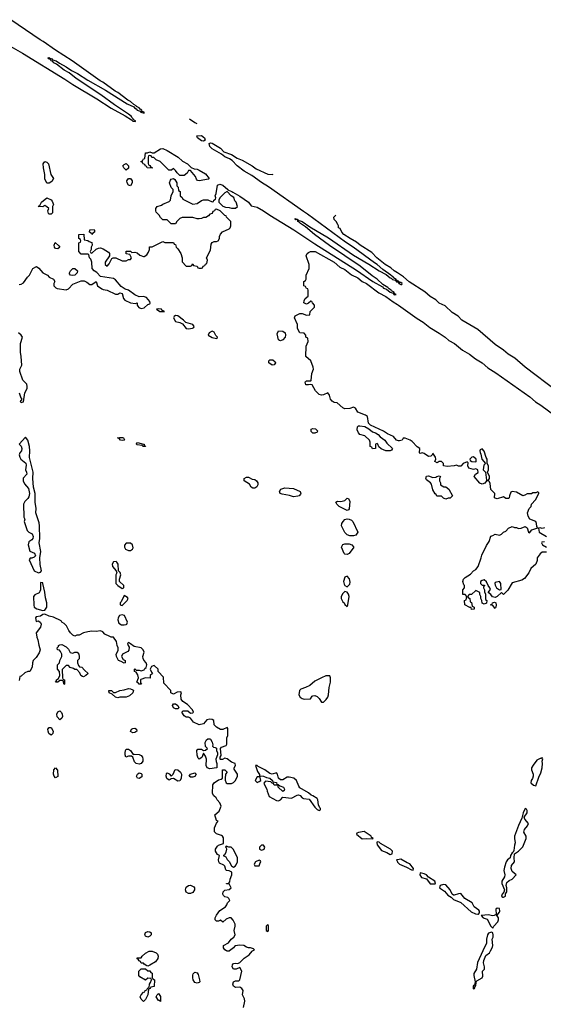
# Model space of a CAD drawing. Header units: inches. Extents: x 2380053 to 2584298, y 380219 to 546618.
# Tile 779 of 788: x 2476476 to 2481360, y 519501 to 528694. Entities that reach past the tile are written whole.
import ezdxf

# ---------------------------------------------------------------- set-up
doc = ezdxf.new("R2010")
doc.units = ezdxf.units.IN
doc.header["$MEASUREMENT"] = 0
for name, color, linetype in [('C4571', 7, 'Continuous'), ('C4572', 7, 'Continuous'), ('C4581', 7, 'Continuous'), ('C4582', 7, 'Continuous')]:
    doc.layers.add(name, color=color, linetype=linetype)

msp = doc.modelspace()

# ---------------------------------------------------------------- linework, layer by layer
at = {"layer": 'C4571', "color": 2, "elevation": 54}
for points in [[(2477670, 519858), (2477660.4, 519860.4), (2477636.4, 519876.4), (2477630, 519886), (2477610, 519886), (2477602, 519902), (2477590, 519906), (2477582, 519922), (2477570, 519926), (2477570, 519934), (2477610, 519934), (2477618, 519950), (2477650, 519978), (2477682.7, 519997.3), (2477710, 519996), (2477750, 519981), (2477761, 519970), (2477766, 519950), (2477764.7, 519930), (2477743.6, 519896.4), (2477690, 519866)], [(2477670, 519814), (2477690, 519814), (2477698, 519798), (2477711.6, 519791.6), (2477712.7, 519752.7), (2477718, 519738), (2477732, 519730), (2477731.3, 519668.7), (2477698, 519662), (2477694, 519650), (2477678, 519642), (2477672, 519590), (2477650, 519546), (2477630, 519528.7), (2477608, 519550), (2477598, 519570), (2477608, 519590), (2477630, 519614), (2477642, 519618), (2477646, 519630), (2477662, 519638), (2477670, 519654), (2477682, 519658), (2477686, 519690), (2477696.4, 519703.6), (2477706, 519730), (2477702, 519742), (2477670, 519746), (2477650, 519728), (2477596.4, 519756.4), (2477588, 519770), (2477588, 519810), (2477610, 519834), (2477650, 519834)], [(2478130, 519697.2), (2478110, 519706), (2478095.1, 519730), (2478089.3, 519750), (2478090, 519774), (2478092.9, 519787.1), (2478110, 519801), (2478130, 519796), (2478140.7, 519780.7), (2478154, 519730), (2478154.8, 519710), (2478150, 519704)], [(2477790, 519528), (2477778, 519538), (2477770, 519538), (2477748.7, 519570), (2477758, 519590), (2477770, 519602), (2477790, 519574)]]:
    msp.add_lwpolyline(points, close=True, dxfattribs=at)
for points in [[(2478432.6, 520000), (2478430, 519998), (2478410, 519998), (2478406.1, 520000)], [(2478562, 519470), (2478577.2, 519530), (2478572.5, 519552.5), (2478554, 519590), (2478559, 519630), (2478549.1, 519649.1), (2478530, 519662), (2478490, 519658), (2478470, 519669.4), (2478462.9, 519690), (2478470, 519710.7), (2478490, 519720.7), (2478519, 519721), (2478529, 519731), (2478548.7, 519810), (2478530, 519846), (2478494, 519830), (2478470, 519829.2), (2478459, 519850), (2478461.2, 519870), (2478470, 519881), (2478490, 519886), (2478510, 519882), (2478530, 519892), (2478570, 519932), (2478616.5, 519963.5), (2478643.1, 519996.9), (2478648.6, 520000)]]:
    msp.add_lwpolyline(points, dxfattribs=at)
at = {"layer": 'C4572', "color": 2}
for points, elevation in [([(2476347.8, 528467.8), (2476501, 528381), (2476897.8, 528137.8), (2476970, 528088.2), (2477195.3, 527955.3), (2477330, 527868), (2477458, 527798), (2477518.8, 527758.8), (2477530, 527746.8), (2477556.4, 527743.6), (2477555.3, 527750), (2477538, 527758), (2477534, 527770), (2477520.9, 527780.9), (2477517.2, 527790), (2477490, 527812.7), (2477358.4, 527898.4), (2477231.3, 527991.3), (2477003.8, 528143.8), (2476937.2, 528197.2), (2476890, 528224.5), (2476818.4, 528278.4), (2476795.3, 528290), (2476783.7, 528303.7), (2476769.2, 528310), (2476763.1, 528323.1), (2476744, 528330), (2476742, 528338), (2476750, 528342), (2476755.3, 528335.3), (2476776, 528330), (2476780.7, 528320.7), (2476816, 528310), (2476846.8, 528286.8), (2476910, 528253.4), (2476959.9, 528219.9), (2477013.4, 528193.4), (2477110, 528130.6), (2477276.1, 528036.1), (2477478, 527910), (2477539.1, 527879.1), (2477546, 527870), (2477562.8, 527862.8), (2477572, 527850), (2477598.8, 527838.8), (2477604.7, 527830), (2477638, 527822), (2477638, 527830), (2477618, 527838), (2477614, 527850), (2477599, 527859), (2477590, 527872.7), (2477564, 527884), (2477562, 527890), (2477540.9, 527900.9), (2477508.7, 527930), (2477483.7, 527943.7), (2477390, 528015.1), (2477367, 528027), (2477251.1, 528111.1), (2477224.7, 528124.7), (2476965.2, 528310), (2476809.7, 528409.7), (2476696, 528490), (2476665.5, 528505.5), (2476394.2, 528694.2)], 58), ([(2478060.9, 527769.2), (2478110, 527734.8), (2478129, 527724.2)], 58), ([(2476470, 526222), (2476490, 526224.7), (2476510, 526238), (2476548, 526290), (2476568, 526310), (2476598, 526370), (2476630.8, 526390.8), (2476654.4, 526374.4), (2476690, 526332), (2476734, 526310), (2476751.6, 526291.6), (2476790, 526272), (2476802, 526250), (2476794, 526230), (2476794, 526210), (2476811.6, 526191.6), (2476825.4, 526185.4), (2476910, 526171.3), (2476930, 526182), (2476970, 526224.7), (2477050, 526256.4), (2477075.8, 526255.8), (2477103.4, 526243.4), (2477130, 526222.8), (2477150, 526221), (2477190, 526251), (2477202, 526210), (2477241.6, 526181.6), (2477254.6, 526174.6), (2477290, 526168), (2477370, 526132), (2477390, 526132), (2477410, 526144.7), (2477430, 526138), (2477442.8, 526090), (2477456.1, 526076.1), (2477510, 526050.5), (2477556.4, 526043.6), (2477570, 526051.3), (2477570.8, 526030), (2477578.5, 526018.5), (2477588.3, 526008.3), (2477610, 525999.1), (2477636.2, 526003.8), (2477670, 526034.8), (2477690, 526041), (2477693.4, 526046.6), (2477690, 526062), (2477659.3, 526099.3), (2477630, 526109.3), (2477590, 526105.2), (2477550, 526124.2), (2477490, 526167.6), (2477459.5, 526179.5), (2477423.5, 526203.5), (2477370, 526265.2), (2477350, 526279), (2477230, 526297), (2477195.4, 526335.4), (2477169.3, 526350), (2477152.7, 526370), (2477148.9, 526428.9), (2477138, 526458), (2477128, 526470), (2477122, 526502), (2477110, 526506), (2477050, 526506), (2477028.4, 526528.4), (2477026, 526610), (2477042, 526618), (2477046, 526630), (2477042, 526642), (2477026, 526650), (2477026, 526690), (2477072.7, 526692.7), (2477078, 526638), (2477110, 526634), (2477123.6, 526623.6), (2477150, 526614), (2477152, 526590), (2477142, 526570), (2477142, 526550), (2477134, 526530), (2477138, 526518), (2477150, 526514), (2477188.4, 526551.6), (2477210, 526562), (2477230, 526564.7), (2477255.3, 526555.3), (2477303.6, 526523.6), (2477312, 526510), (2477312, 526488), (2477274, 526430), (2477274, 526410), (2477290, 526394), (2477310, 526414), (2477335.3, 526464.7), (2477348.4, 526471.6), (2477371.6, 526471.6), (2477430, 526442), (2477470, 526442), (2477490, 526454), (2477510, 526454), (2477518, 526470), (2477516.4, 526476.4), (2477502, 526502), (2477467.3, 526507.3), (2477468.4, 526531.6), (2477510, 526532), (2477522, 526522), (2477550, 526524.7), (2477570, 526518), (2477596.9, 526496.9), (2477630, 526482), (2477636.4, 526483.6), (2477660.4, 526499.6), (2477676.4, 526523.6), (2477686, 526550), (2477687.3, 526572.7), (2477710, 526572), (2477810, 526622), (2477830, 526614), (2477910, 526614), (2477918, 526598), (2477930, 526594), (2477934, 526570), (2477950, 526554), (2477978, 526510), (2477992, 526470), (2477992.7, 526432.7), (2478030, 526394), (2478070, 526394), (2478082, 526398), (2478090, 526414), (2478098, 526398), (2478130, 526394), (2478138, 526378), (2478150, 526374), (2478170, 526374), (2478182, 526378), (2478187.3, 526392.7), (2478202, 526398), (2478207.3, 526412.7), (2478222, 526418), (2478226, 526450), (2478218, 526470), (2478256.4, 526543.6), (2478263.1, 526596.9), (2478270, 526614), (2478290, 526622), (2478310, 526622), (2478326, 526630), (2478338, 526650), (2478338, 526670), (2478347.3, 526692.7), (2478367.3, 526712.7), (2478430, 526742), (2478438, 526750), (2478446, 526770), (2478446, 526810), (2478406, 526850), (2478402, 526862), (2478390, 526866), (2478346, 526910), (2478310, 526926), (2478298, 526922), (2478294, 526910), (2478278, 526902), (2478270, 526886), (2478250, 526878), (2478236.9, 526863.1), (2478211.6, 526848.4), (2478190, 526848), (2478170, 526838), (2478150, 526835.3), (2478130, 526835.3), (2478090, 526848), (2477990, 526846), (2477970, 526838), (2477942, 526810), (2477930, 526788), (2477888.4, 526788.4), (2477850, 526826), (2477810, 526826), (2477790, 526846), (2477778, 526870), (2477750, 526898), (2477744, 526910), (2477744, 526930), (2477758, 526950), (2477799, 526961), (2477810, 526972), (2477870, 526998), (2477882, 527010), (2477888, 527050), (2477906, 527090), (2477906, 527110), (2477890, 527126), (2477874, 527170), (2477882.7, 527197.3), (2477890, 527204.7), (2477908.9, 527211.1), (2477923.6, 527203.6), (2477942, 527170), (2477942, 527142), (2477954, 527130), (2477958, 527098), (2477974, 527090), (2477974, 527050), (2477992.7, 527032.7), (2477998, 527018), (2478090, 526972), (2478130, 526978), (2478170, 527004.7), (2478190, 527012), (2478230, 527012), (2478270, 526994), (2478282, 526998), (2478286, 527010), (2478302, 527018), (2478306, 527030), (2478298, 527050), (2478307.3, 527072.7), (2478322, 527150), (2478342, 527158), (2478370, 527150.4), (2478418, 527110), (2478422, 527102), (2478456, 527090), (2478462.5, 527082.5), (2478530, 527047.7), (2478610, 526990.5), (2478636, 526956), (2478690, 526943.8), (2478750, 526910.4), (2478808.9, 526868.9), (2479033.5, 526733.5), (2479230, 526601.3), (2479617, 526357), (2479771, 526250), (2479859.3, 526199.3), (2479870, 526188), (2479896.8, 526176.8), (2479932, 526150), (2479959.8, 526139.8), (2479964.7, 526130), (2479973.6, 526126.4), (2479986, 526130), (2479973.6, 526133.6), (2479970, 526146), (2479962, 526142), (2479968, 526150), (2479943.1, 526163.1), (2479942, 526170), (2479921.5, 526181.5), (2479910, 526195.1), (2479863.2, 526223.2), (2479811, 526271), (2479763, 526303), (2479653.1, 526393.1), (2479367, 526587), (2479227.2, 526687.2), (2479140.2, 526760.2), (2479094, 526790), (2479083.7, 526803.7), (2479069.2, 526810), (2479068, 526828), (2479050, 526826), (2479043.1, 526836.9), (2479071, 526830), (2479074, 526814), (2479081.2, 526818.8), (2479110.8, 526810), (2479181.3, 526761.3), (2479356.9, 526656.9), (2479590, 526496.3), (2479732.8, 526412.8), (2479830, 526348.2), (2479894.8, 526314.8), (2479930, 526284.9), (2479942, 526282), (2479952, 526270), (2479979, 526261), (2479988, 526270), (2479963.1, 526283.1), (2479962, 526290), (2479942.7, 526302.7), (2479939, 526310), (2479862.5, 526362.5), (2479809, 526410), (2479783.9, 526423.9), (2479586, 526570), (2479515.6, 526615.6), (2479159.5, 526879.5), (2479122, 526902), (2478795.1, 527135.1), (2478730, 527173.3), (2478639.7, 527239.7), (2478570, 527278.7), (2478503.7, 527330), (2478458.3, 527378.3), (2478434.2, 527394.2), (2478390, 527413.2), (2478358.4, 527438.4), (2478270, 527489.6), (2478249.3, 527510), (2478243.1, 527536.9), (2478256.4, 527543.6), (2478270, 527542.8), (2478350, 527494), (2478381.1, 527461.1), (2478450, 527434.9), (2478502.8, 527402.8), (2478550, 527383.8), (2478644, 527330), (2478682.8, 527302.8), (2478790, 527253.4), (2478830, 527248.7), (2478841.6, 527252.8)], 54), ([(2480000, 526330.3), (2479970, 526349.7), (2479937.7, 526377.7), (2479884.2, 526410), (2479806, 526470), (2479759.3, 526519.3), (2479653.2, 526590), (2479618.3, 526618.3), (2479557.2, 526650), (2479499.3, 526690), (2479480.9, 526710), (2479464, 526744), (2479449, 526750), (2479448.7, 526770), (2479443.1, 526783.1), (2479429, 526809), (2479408.7, 526830), (2479406, 526850), (2479423.7, 526867.7)], 50), ([(2480000, 524765.1), (2479990, 524769.4), (2479962.5, 524802.5), (2479906.9, 524826.9), (2479870, 524851.5), (2479747.7, 524907.7), (2479728.2, 524928.2), (2479719, 524990), (2479701.5, 525001.5), (2479630, 525029), (2479608.7, 525068.7), (2479590, 525075.3), (2479554.6, 525065.4), (2479510, 525061.3), (2479489.7, 525069.7), (2479436.1, 525116.1), (2479410, 525121.3), (2479390, 525132), (2479374, 525150), (2479365.2, 525190), (2479350, 525209), (2479308.5, 525191.5), (2479289.5, 525189.5), (2479270, 525194), (2479234.7, 525230), (2479204.1, 525284.1), (2479190, 525289.4), (2479170, 525283.6), (2479145.3, 525285.3), (2479137.2, 525310), (2479142.9, 525317.1), (2479150, 525322.8), (2479190, 525322), (2479194, 525326), (2479202, 525390), (2479215.3, 525430), (2479214, 525450), (2479190, 525508), (2479146, 525550), (2479147.3, 525647.3), (2479166, 525690), (2479162, 525722), (2479146, 525730), (2479146, 525750), (2479130, 525766), (2479088, 525770), (2479068, 525810), (2479067.3, 525847.3), (2479038, 525910), (2479046, 525930), (2479090, 525952), (2479111.6, 525951.6), (2479150, 525934), (2479182, 525938), (2479186, 525970), (2479226, 526010), (2479226, 526030), (2479206, 526050), (2479202, 526062), (2479190, 526066), (2479170, 526046), (2479150, 526038), (2479126, 526050), (2479128, 526070), (2479138, 526090), (2479167.3, 526112.7), (2479166, 526170), (2479162, 526182), (2479150, 526186), (2479142, 526202), (2479126, 526210), (2479126, 526250), (2479142, 526258), (2479147.3, 526272.7), (2479148.7, 526310), (2479175.3, 526370), (2479175.3, 526410), (2479148.7, 526490), (2479158, 526510), (2479170, 526522), (2479189, 526531), (2479231.3, 526530), (2479410.4, 526430), (2479462.9, 526382.9), (2479510, 526361.3), (2479571.5, 526311.5), (2479630, 526284.9), (2479670.2, 526250.2), (2479710.4, 526230), (2479825.3, 526145.2), (2479890, 526108.7), (2479959.4, 526059.4), (2480000, 526036)], 50), ([(2480000, 526254.7), (2479995.3, 526255.3), (2479990, 526266), (2479982, 526258), (2479990, 526247.3), (2480000, 526246.1)], 54), ([(2476470.7, 525210), (2476484.9, 525164.9), (2476494, 525150), (2476481, 525130), (2476490, 525121), (2476510, 525126), (2476522.7, 525210), (2476544, 525250), (2476544, 525270), (2476542, 525290), (2476506, 525330), (2476477, 525410), (2476478, 525430), (2476495.1, 525470), (2476489.6, 525550), (2476482, 525590), (2476482, 525670), (2476501.2, 525730), (2476489.5, 525749.5), (2476464.5, 525770)], 54), ([(2478406.1, 520000), (2478388.9, 520008.9), (2478378, 520030), (2478378, 520050), (2478424.7, 520075.3), (2478449.4, 520110.6), (2478472.3, 520127.7), (2478485.2, 520150), (2478475.3, 520190), (2478486, 520230), (2478486.6, 520250), (2478467.3, 520287.3), (2478449.3, 520309.3), (2478430, 520309.4), (2478402.4, 520297.6), (2478370, 520268), (2478350, 520288), (2478330, 520278), (2478310, 520278), (2478298, 520290), (2478298, 520310), (2478310, 520334), (2478344, 520376), (2478394, 520410), (2478408.7, 520430), (2478415.3, 520450), (2478435.3, 520470), (2478428, 520490), (2478417.2, 520497.2), (2478390, 520504), (2478376, 520516), (2478369.2, 520530), (2478374, 520550), (2478390, 520566), (2478430, 520572), (2478448, 520590), (2478430, 520626), (2478406, 520626), (2478406, 520630), (2478427.3, 520632.7), (2478436.4, 520643.6), (2478438, 520670), (2478454, 520710), (2478453.6, 520733.6), (2478430, 520748.7), (2478406, 520750), (2478398, 520758), (2478389, 520790), (2478380.2, 520800.2), (2478340.1, 520820.1), (2478332.7, 520830), (2478329.3, 520850), (2478338, 520890), (2478321.2, 520901.2), (2478301.2, 520930), (2478302.7, 520950), (2478321, 520979), (2478330, 520987.3), (2478376.4, 521003.6), (2478378, 521030), (2478375.3, 521055.3), (2478368, 521070), (2478358, 521078), (2478310, 521092.7), (2478292, 521112), (2478292.3, 521150), (2478310, 521194), (2478326, 521210), (2478310, 521218), (2478295.3, 521270), (2478335.9, 521304.1), (2478355.3, 521350), (2478342.7, 521382.7), (2478319, 521410), (2478308.7, 521430), (2478286.6, 521446.6), (2478273.2, 521470), (2478277.2, 521550), (2478289.2, 521570), (2478330, 521598), (2478356.4, 521603.6), (2478367.3, 521612.7), (2478366, 521690), (2478390, 521692), (2478412, 521670), (2478394, 521650), (2478392, 521610), (2478392.7, 521592.7), (2478402, 521570), (2478410, 521562), (2478450, 521562), (2478470, 521572), (2478488, 521590), (2478508.7, 521630), (2478508, 521650), (2478476.4, 521696.4), (2478475.3, 521710), (2478488, 521730), (2478486, 521750), (2478450, 521761.2), (2478410, 521792.7), (2478390, 521799), (2478367.3, 521787.3), (2478350, 521786), (2478346, 521790), (2478346, 521810), (2478355.3, 521824.7), (2478348, 521890), (2478358, 521902), (2478400.9, 521919.1), (2478409.3, 521930), (2478408, 521990), (2478418, 522010), (2478416.4, 522076.4), (2478410, 522086), (2478372, 522068), (2478350, 522068), (2478310, 522088), (2478289.4, 522109.4), (2478285.2, 522150), (2478270, 522160.9), (2478250, 522165.1), (2478221.3, 522158.7), (2478190, 522119), (2478150, 522111.8), (2478097, 522137), (2478070, 522174), (2478050, 522182), (2478030, 522183), (2478010, 522195.1), (2477989.3, 522230), (2477999, 522241), (2478042.8, 522242.8), (2478070, 522221), (2478090, 522222), (2478098, 522230), (2478088, 522250), (2478040.4, 522300.4), (2477998, 522330), (2477982, 522350), (2477978, 522390), (2477986, 522410), (2477978, 522418), (2477943.6, 522416.4), (2477910, 522398), (2477886, 522410), (2477886, 522430), (2477820.4, 522500.4), (2477816.4, 522556.4), (2477766, 522610), (2477766, 522630), (2477730, 522666), (2477705.4, 522654.6), (2477694, 522630), (2477703.6, 522603.6), (2477714, 522590), (2477694, 522570), (2477692.7, 522547.3), (2477650, 522548.7), (2477605.4, 522534.6), (2477602, 522530), (2477603.6, 522503.6), (2477612, 522490), (2477589.2, 522490), (2477582, 522502), (2477569.4, 522510), (2477584, 522550), (2477578, 522578), (2477562, 522602), (2477548, 522610), (2477546, 522630), (2477550, 522634), (2477562, 522622), (2477590, 522622), (2477610, 522614), (2477635.3, 522624.7), (2477643.1, 522636.9), (2477655.3, 522644.7), (2477662, 522670), (2477655.3, 522690), (2477634.6, 522714.6), (2477628, 522730), (2477624, 522750), (2477635.3, 522790), (2477628.7, 522810), (2477610, 522828.7), (2477542, 522842), (2477510, 522868), (2477490, 522878), (2477482, 522870), (2477486, 522850), (2477495.3, 522835.3), (2477492.8, 522807.2), (2477483.4, 522796.6), (2477436, 522770), (2477424.7, 522750), (2477442, 522722), (2477458, 522710), (2477458, 522690), (2477450, 522685.2), (2477422, 522702), (2477398, 522710), (2477378, 522750), (2477375.3, 522770), (2477394, 522806), (2477393.2, 522830), (2477384, 522850), (2477377.2, 522890), (2477350, 522928), (2477328.9, 522928.9), (2477315.3, 522935.3), (2477270, 522958), (2477250, 522978), (2477230, 522988), (2477190, 522981.2), (2477150, 522986), (2477110, 522979.3), (2477070.9, 522969.1), (2477030, 522948), (2477010, 522948), (2476990, 522939), (2476970, 522949), (2476950, 522969), (2476934, 522990), (2476913.6, 523033.6), (2476890, 523058), (2476870, 523068.7), (2476862, 523082), (2476790, 523115.3), (2476750, 523123.7), (2476710, 523145.2), (2476690, 523141.2), (2476670, 523125.2), (2476630, 523118), (2476622, 523110), (2476630, 523074), (2476650, 523081), (2476670, 523064.7), (2476674.9, 523050), (2476670, 523024), (2476630.7, 522970), (2476634, 522930), (2476645.5, 522905.5), (2476653.4, 522853.4), (2476667.3, 522810), (2476657.5, 522782.5), (2476630, 522738), (2476602, 522710), (2476594, 522690), (2476592, 522650), (2476571.1, 522608.9), (2476552.7, 522607.3), (2476523.6, 522596.4), (2476490, 522566), (2476478, 522562), (2476470, 522526)], 54), ([(2480000, 520851.4), (2479991.3, 520850), (2479998.8, 520830), (2480000, 520828.7)], 54), ([(2478648.6, 520000), (2478666, 520010), (2478658, 520018), (2478630, 520028), (2478610, 520028), (2478590, 520035.3), (2478566, 520050), (2478526.8, 520053.2), (2478490, 520048.7), (2478478, 520042), (2478470.7, 520029.3), (2478432.6, 520000)], 54)]:
    msp.add_lwpolyline(points, dxfattribs=dict(at, elevation=elevation))
for points, elevation in [([(2478190, 527559), (2478170, 527563.7), (2478134, 527590), (2478128, 527610), (2478170, 527613.4), (2478201, 527590), (2478204.7, 527570)], 54), ([(2478150, 527189), (2478134, 527194), (2478124, 527204), (2478115.3, 527230), (2478070, 527286), (2478050, 527286), (2478038.8, 527261.2), (2478010, 527238), (2477970, 527238), (2477943.1, 527263.1), (2477930, 527286), (2477910, 527306), (2477891.6, 527288.4), (2477866, 527290), (2477786, 527370), (2477750, 527386), (2477727.3, 527407.3), (2477708, 527408), (2477702, 527422), (2477690, 527426), (2477678, 527422), (2477674, 527410), (2477672.7, 527352.7), (2477678, 527338), (2477690, 527334), (2477698, 527318), (2477712.7, 527312.7), (2477712.7, 527307.3), (2477666, 527310), (2477662, 527322), (2477650, 527326), (2477642, 527342), (2477626, 527350), (2477622, 527362), (2477606, 527370), (2477622, 527378), (2477630, 527394), (2477642, 527398), (2477650, 527452), (2477667.3, 527452.7), (2477690, 527462), (2477712.7, 527452.7), (2477730, 527452), (2477788, 527490), (2477810, 527492.7), (2477850, 527474), (2477954, 527410), (2477994.6, 527374.6), (2478041, 527350), (2478075.3, 527315.3), (2478102.8, 527302.8), (2478130, 527299.3), (2478150, 527290.3), (2478210, 527253.7), (2478242, 527210), (2478236, 527204)], 54), ([(2476750, 527168), (2476728.9, 527168.9), (2476709.1, 527209.1), (2476709, 527250), (2476697.2, 527310), (2476695.3, 527350), (2476710, 527371), (2476730, 527364.7), (2476744.7, 527350), (2476766, 527250), (2476791.3, 527210), (2476776.9, 527183.1)], 54), ([(2477470, 527288), (2477446, 527310), (2477438, 527330), (2477450, 527342), (2477470, 527352), (2477492, 527330), (2477491.6, 527308.4)], 54), ([(2477510, 527142), (2477490, 527148.7), (2477479, 527170), (2477475.3, 527190), (2477490, 527212), (2477510, 527212), (2477524.7, 527190), (2477526, 527170)], 54), ([(2476750, 526878), (2476744.7, 526884.7), (2476738, 526910), (2476748, 526930), (2476730, 526948), (2476710, 526958), (2476690, 526948), (2476648, 526950), (2476662, 526958), (2476678, 526990), (2476728.4, 527031.6), (2476770, 527012), (2476779.8, 526999.8), (2476791.3, 526970), (2476782, 526950), (2476782, 526890), (2476770, 526878)], 54), ([(2478410, 527088.7), (2478390, 527079), (2478342, 527030), (2478332, 527010), (2478332, 526990), (2478370, 526952), (2478396.4, 526943.6), (2478430, 526942), (2478450, 526934), (2478490, 526934), (2478506, 526950), (2478495.3, 526990), (2478484, 527004), (2478472.7, 527032.7), (2478449.1, 527049.1)], 54), ([(2477150, 526688), (2477142, 526702), (2477126, 526710), (2477128.4, 526731.6), (2477170, 526734), (2477174, 526730), (2477174, 526710), (2477158, 526702)], 54), ([(2476830, 526554), (2476810, 526559), (2476801.2, 526570), (2476798, 526590), (2476807.3, 526612.7), (2476842, 526582), (2476850, 526569)], 54), ([(2476964.7, 526304.7), (2476949.1, 526309.1), (2476941.2, 526321.2), (2476939, 526330), (2476949.2, 526350), (2476970, 526370.4), (2476990, 526372.7), (2477013.4, 526350), (2477010.8, 526330), (2476990, 526309.2)], 54), ([(2477770, 525994), (2477752, 525990), (2477782, 525970), (2477810, 525968.2), (2477826, 525970), (2477802, 525982), (2477798, 525990)], 54), ([(2477930, 525932), (2477917.3, 525922.7), (2477910.8, 525910), (2477930, 525876), (2477970, 525866.8), (2477994.8, 525854.8), (2478030, 525811), (2478050, 525807.7), (2478086.3, 525813.7), (2478098.9, 525821.1), (2478102.7, 525830), (2478090, 525849), (2478025.6, 525865.6), (2478004, 525890), (2477950, 525929.2)], 54), ([(2478270, 525785.2), (2478242.8, 525770), (2478234.8, 525750), (2478270, 525728.5), (2478310, 525718), (2478319, 525721), (2478322, 525730), (2478304.8, 525744.8), (2478290, 525775.3)], 54), ([(2478910, 525695.3), (2478898, 525698), (2478890, 525706), (2478878, 525762), (2478889.2, 525790.8), (2478930, 525786), (2478951.3, 525770), (2478956, 525750), (2478951.3, 525730), (2478930, 525704)], 50), ([(2478830, 525468.2), (2478800.5, 525490), (2478799.3, 525510), (2478810, 525518), (2478837.6, 525517.6), (2478859.5, 525499.5), (2478863, 525490), (2478850, 525472.7)], 50), ([(2479230, 524834), (2479210, 524835.3), (2479195.3, 524850), (2479195.3, 524870), (2479210, 524878.8), (2479234.4, 524874.4), (2479254.8, 524854.8), (2479250, 524842)], 50), ([(2479890, 524668), (2479848.4, 524688.4), (2479827.3, 524707.3), (2479818, 524730), (2479810, 524738), (2479794, 524730), (2479794, 524690), (2479767.3, 524687.3), (2479762, 524702), (2479746, 524710), (2479746, 524750), (2479738, 524770), (2479695.3, 524810), (2479650, 524822), (2479636, 524836), (2479623.7, 524863.7), (2479626, 524894), (2479637.2, 524902.8), (2479650, 524903.8), (2479696.3, 524896.3), (2479733.7, 524873.7), (2479766.5, 524846.5), (2479795.6, 524835.6), (2479819.9, 524819.9), (2479839.2, 524799.2), (2479880.7, 524770), (2479900.9, 524740.9), (2479952, 524690), (2479943.6, 524676.4), (2479930, 524668)], 50), ([(2476530, 524795.3), (2476471.3, 524730), (2476490, 524711.3), (2476496.3, 524690), (2476492.5, 524667.5), (2476478, 524650), (2476471.3, 524630), (2476476, 524610), (2476486, 524590), (2476532.5, 524552.5), (2476535.2, 524535.2), (2476530.6, 524490.6), (2476539.1, 524470), (2476540.7, 524450), (2476507.3, 524412.7), (2476506.8, 524390), (2476519.5, 524359.5), (2476558.6, 524318.6), (2476568.5, 524271.5), (2476559.9, 524240.1), (2476550, 524224), (2476522.8, 524197.2), (2476511.3, 524170), (2476514, 524050), (2476522, 524030), (2476518, 524010), (2476546.4, 523926.4), (2476562, 523910), (2476592.4, 523892.4), (2476600.7, 523870), (2476597.3, 523850), (2476590, 523839), (2476561, 523819), (2476556, 523790), (2476570, 523732), (2476612.4, 523712.4), (2476622.8, 523690), (2476610, 523677.2), (2476588, 523668), (2476572, 523668), (2476564.7, 523650), (2476612, 523550), (2476650, 523531), (2476670, 523536), (2476679.3, 523550), (2476667.2, 523607.2), (2476664.5, 523670), (2476673.6, 523730), (2476657.6, 523810), (2476662, 523850), (2476660.9, 523970), (2476656.6, 523996.6), (2476627, 524090), (2476629.4, 524130), (2476618.4, 524190), (2476618.4, 524270), (2476605.1, 524330), (2476598.4, 524410), (2476602, 524470), (2476567.3, 524607.3), (2476571.6, 524670), (2476567.3, 524710), (2476552, 524770)], 54), ([(2477430, 524764.7), (2477417.2, 524770), (2477404.5, 524784.5), (2477388.7, 524790), (2477405.4, 524794.6), (2477433.7, 524793.7), (2477442.8, 524790), (2477451.9, 524771.9), (2477450, 524767)], 50), ([(2477634, 524714), (2477646, 524714), (2477650, 524709.6), (2477628, 524710), (2477617.2, 524717.2), (2477570, 524725.6), (2477563.7, 524730), (2477564.8, 524735.2), (2477574.6, 524745.4), (2477630, 524732.4), (2477636, 524730), (2477638, 524722)], 50), ([(2478650, 524319.3), (2478634, 524330), (2478618, 524358), (2478569.7, 524389.8), (2478569.7, 524410.3), (2478590, 524423.8), (2478610, 524421.6), (2478644.1, 524404.1), (2478670, 524400.4), (2478684.9, 524390), (2478698.4, 524370), (2478697.1, 524350), (2478686.7, 524333.3), (2478670, 524320.9)], 50), ([(2479030, 524240.7), (2478992.8, 524252.8), (2478923.5, 524263.5), (2478906, 524270), (2478898, 524290), (2478912.7, 524310), (2478930, 524318.7), (2478950, 524322), (2479030, 524317.6), (2479093.4, 524290), (2479099.3, 524270), (2479096.2, 524263.8), (2479082.8, 524250), (2479070, 524244.2)], 50), ([(2479530, 524112.3), (2479456, 524150), (2479432.7, 524170), (2479425.2, 524190), (2479441.2, 524198.8), (2479470, 524197.1), (2479510, 524206.4), (2479530, 524226), (2479543.6, 524223.6), (2479556.3, 524196.3), (2479550, 524128), (2479543.5, 524116.5)], 50), ([(2479590, 523875.3), (2479556.4, 523876.4), (2479530, 523886), (2479510, 523906), (2479479, 523970), (2479482, 523990), (2479493.2, 524010), (2479510, 524026.8), (2479530, 524034), (2479550, 524030.8), (2479570, 524022.8), (2479582.8, 524010), (2479630.9, 523910.9), (2479610, 523882)], 50), ([(2477510, 523808), (2477470, 523806), (2477452.7, 523787.3), (2477452, 523770), (2477462, 523750), (2477490, 523738), (2477510, 523738), (2477528, 523750), (2477535.3, 523764.7), (2477528, 523790)], 54), ([(2479530, 523701.2), (2479510, 523704), (2479502, 523710), (2479478, 523770), (2479490, 523794), (2479510, 523802), (2479550, 523802), (2479574, 523790), (2479590, 523774), (2479592, 523770), (2479550, 523709.2)], 50), ([(2477374.5, 523634.5), (2477350, 523632.7), (2477338.8, 523610), (2477342.8, 523590), (2477374, 523550), (2477382, 523530), (2477371.3, 523510), (2477372, 523430), (2477392, 523410), (2477430, 523384.7), (2477446, 523390), (2477448, 523410), (2477408, 523450), (2477408, 523470), (2477419, 523510), (2477413.6, 523533.6), (2477398, 523550), (2477394, 523610), (2477382, 523630)], 54), ([(2479530, 523498), (2479510, 523489.2), (2479497.1, 523450), (2479502.8, 523422.8), (2479510, 523411), (2479530, 523398), (2479554.5, 523425.5), (2479557, 523443), (2479553.3, 523473.3)], 54), ([(2476670, 523438), (2476671, 523370), (2476664.4, 523355.6), (2476655.8, 523344.2), (2476615.9, 523324.1), (2476604, 523310), (2476606.4, 523226.4), (2476612, 523210), (2476634.8, 523194.8), (2476690, 523178.8), (2476710, 523181), (2476729, 523210), (2476729.2, 523250), (2476715.5, 523295.5), (2476709.2, 523350), (2476692.3, 523430), (2476690, 523435.3)], 54), ([(2479510, 523355.3), (2479490, 523335.3), (2479474.8, 523310), (2479474, 523290), (2479490, 523258), (2479502, 523250), (2479510, 523234), (2479530, 523214), (2479538, 523230), (2479549.2, 523310), (2479544, 523330), (2479530, 523348.7)], 54), ([(2477450, 523318), (2477422, 523258), (2477412, 523250), (2477414, 523230), (2477430, 523224.7), (2477478, 523270), (2477488, 523290), (2477480.4, 523300.4)], 54), ([(2477430, 523139), (2477408, 523132), (2477394.8, 523110), (2477390.8, 523090), (2477400.7, 523060.7), (2477424.9, 523044.9), (2477450, 523043), (2477470, 523047.3), (2477475.3, 523050), (2477481.2, 523070), (2477452.5, 523132.5)], 54), ([(2476970, 522781), (2476989.6, 522790.4), (2477010.7, 522790), (2477027.3, 522770), (2477031, 522749), (2477030, 522726), (2477014, 522710), (2477014, 522690), (2477023.6, 522663.6), (2477032.7, 522652.7), (2477054, 522650), (2477079.6, 522619.6), (2477114, 522590), (2477094, 522570), (2477070, 522558), (2477060.4, 522560.4), (2477046, 522570), (2477036.4, 522596.4), (2477010, 522626), (2476990, 522626), (2476976.4, 522636.4), (2476947.3, 522647.3), (2476930, 522666), (2476910, 522666), (2476872.7, 522627.3), (2476874, 522550), (2476878, 522538), (2476894, 522530), (2476894, 522490), (2476890, 522486), (2476882, 522522), (2476870, 522526), (2476850, 522526), (2476830.9, 522509.1), (2476809.4, 522510), (2476818, 522522), (2476818, 522530), (2476836.4, 522543.6), (2476848.7, 522570), (2476848, 522610), (2476829.2, 522630), (2476829.2, 522670), (2476848, 522690), (2476848.9, 522711.1), (2476868, 522750), (2476868, 522770), (2476856.4, 522796.4), (2476847.3, 522807.3), (2476828, 522810), (2476826, 522830), (2476838, 522842), (2476838, 522850), (2476850, 522858), (2476870, 522862), (2476910, 522838), (2476930, 522816), (2476946.4, 522786.4)], 54), ([(2479330, 522568), (2479290, 522549), (2479230, 522519), (2479182, 522478), (2479142, 522458), (2479096.9, 522443.1), (2479084.7, 522430), (2479081, 522390), (2479091.3, 522370), (2479110, 522356), (2479130, 522351.3), (2479187.3, 522352.7), (2479203.1, 522376.9), (2479210, 522382), (2479230, 522384.7), (2479250, 522376), (2479270, 522358), (2479290, 522322), (2479310, 522322), (2479333.2, 522346.8), (2479348.7, 522370), (2479355.3, 522390), (2479362, 522458), (2479375.3, 522510), (2479375.3, 522550), (2479367.3, 522567.3)], 54), ([(2477390, 522364), (2477370, 522368.7), (2477338, 522398), (2477310, 522408), (2477308, 522430), (2477331.6, 522431.6), (2477350, 522414), (2477370, 522412), (2477408.9, 522431.1), (2477450, 522436), (2477489.5, 522450.5), (2477510, 522446.8), (2477530, 522436), (2477536, 522430), (2477530.8, 522410), (2477499, 522381), (2477470, 522369.2), (2477411.1, 522368.9)], 54), ([(2477930, 522260.7), (2477909.5, 522270), (2477899.5, 522290), (2477910, 522306.8), (2477930, 522307.3), (2477950.6, 522290.6), (2477961, 522270), (2477950, 522261.2)], 54), ([(2476850, 522156), (2476825.6, 522185.6), (2476820.5, 522210), (2476830, 522233), (2476850, 522241.6), (2476866.7, 522226.7), (2476873, 522210), (2476873.4, 522190), (2476868.2, 522171.8)], 54), ([(2476770, 522015.6), (2476748.4, 522028.4), (2476739.6, 522050), (2476737, 522070), (2476750, 522087.3), (2476770, 522084.4), (2476788.5, 522050), (2476786, 522030)], 54), ([(2477530, 522036), (2477510, 522048.7), (2477519, 522070), (2477530, 522076.3), (2477550, 522078), (2477566, 522070), (2477566.8, 522050), (2477550, 522039.5)], 54), ([(2478250, 521700.9), (2478224, 521710), (2478215.1, 521730), (2478218, 521790), (2478210, 521818), (2478190, 521846), (2478174.8, 521805.2), (2478150, 521788.7), (2478140.2, 521800.2), (2478130, 521826), (2478129, 521871), (2478138, 521882), (2478170, 521884.7), (2478190, 521872), (2478207.3, 521872.7), (2478226, 521890), (2478208.7, 521908.7), (2478205.6, 521945.6), (2478217.2, 521970), (2478230, 521980.7), (2478250, 521980.7), (2478255.8, 521975.8), (2478271, 521949), (2478276.9, 521923.1), (2478274, 521910), (2478282, 521902), (2478299.6, 521899.6), (2478311.6, 521891.6), (2478312, 521870), (2478322, 521850), (2478322, 521830), (2478306.8, 521790), (2478307.1, 521767.1), (2478314, 521750), (2478314, 521710), (2478310, 521708)], 54), ([(2477532.7, 521832.7), (2477543.1, 521836.9), (2477590, 521834.8), (2477610, 521824.7), (2477621, 521810), (2477622.8, 521790), (2477622.8, 521770), (2477610, 521749.2), (2477590, 521742.7), (2477562, 521750), (2477546.6, 521766.6), (2477530, 521808), (2477518, 521818), (2477490, 521818), (2477466, 521810), (2477458, 521830), (2477458, 521850), (2477462, 521870), (2477470, 521882), (2477490, 521884.7), (2477510, 521872)], 54), ([(2476810, 521616), (2476798, 521630), (2476789.4, 521650), (2476792.7, 521690), (2476810, 521710.6), (2476827.9, 521687.9), (2476830, 521629)], 54), ([(2478692.3, 521730), (2478674, 521730), (2478694.4, 521674.4), (2478714, 521646), (2478714, 521634), (2478748.7, 521631.3), (2478778, 521618), (2478810, 521611.3), (2478834, 521590), (2478838, 521578), (2478871, 521571), (2478874, 521554), (2478886, 521554), (2478902, 521542), (2478936, 521530), (2478944.7, 521510), (2478942, 521498), (2478930, 521488), (2478888, 521530), (2478886, 521546), (2478848.4, 521548.4), (2478842, 521562), (2478830, 521566), (2478818, 521578), (2478770, 521586), (2478754, 521566), (2478758, 521550), (2478782, 521510), (2478784.7, 521490), (2478802.8, 521442.8), (2478870, 521404.7), (2478890, 521402), (2478908.4, 521411.6), (2478930, 521434), (2479010, 521426.8), (2479064.8, 521455.2), (2479076.3, 521456.3), (2479090.7, 521450.7), (2479111.3, 521430), (2479124.1, 521424.1), (2479175.2, 521415.2), (2479230, 521341), (2479250, 521321), (2479270, 521312), (2479282, 521318), (2479282, 521330), (2479274.8, 521334.8), (2479262.9, 521362.9), (2479257.2, 521410), (2479250, 521422), (2479210, 521448.7), (2479193.2, 521453.2), (2479170, 521475.3), (2479090, 521524), (2479078.6, 521538.6), (2479057.2, 521590), (2479031.8, 521611.8), (2478990, 521622.9), (2478970, 521620.7), (2478930, 521598.4), (2478910, 521597), (2478891.4, 521611.4), (2478880.9, 521650), (2478870, 521662.7), (2478830, 521651.2), (2478810, 521655.1), (2478760.9, 521690), (2478701.1, 521721.1)], 54), ([(2477590, 521609.5), (2477573.6, 521613.6), (2477565.2, 521630), (2477573.2, 521650), (2477590, 521662), (2477610, 521656.3), (2477615.5, 521650), (2477613.5, 521626.5)], 54), ([(2477950, 521584), (2477910, 521608.7), (2477890, 521608), (2477870, 521595.3), (2477860.2, 521600.2), (2477849.1, 521609.1), (2477842, 521630), (2477844, 521656), (2477850, 521662), (2477870, 521652), (2477890, 521632), (2477908, 521650), (2477925.6, 521694.4), (2477951.3, 521690), (2477976, 521670), (2477986, 521650), (2477981, 521610), (2477970, 521588.7)], 54), ([(2478070, 521622), (2478058, 521630), (2478069.2, 521650.8), (2478110, 521662), (2478122, 521650), (2478110, 521628.7), (2478090, 521622)], 54), ([(2478710, 521626), (2478690, 521626), (2478672, 521590), (2478690, 521572), (2478710, 521582), (2478726, 521590), (2478718, 521618)], 54), ([(2479690, 521116), (2479634.8, 521105.2), (2479621, 521099), (2479618, 521090), (2479670, 521047.7), (2479710.7, 521050.7), (2479770, 521046), (2479774, 521050), (2479758, 521058), (2479754, 521070)], 54), ([(2478402, 520978), (2478394, 520970), (2478402, 520962), (2478404.7, 520950), (2478398.8, 520921.2), (2478384.7, 520895.3), (2478374, 520890), (2478398.8, 520878.8), (2478410, 520854), (2478430, 520834), (2478450, 520794), (2478470, 520782), (2478486, 520790), (2478496.4, 520803.6), (2478507.3, 520832.7), (2478508, 520870), (2478470, 520946), (2478447.3, 520967.3), (2478428, 520968)], 54), ([(2478730, 520988.7), (2478711.3, 520970), (2478712, 520950), (2478730, 520941), (2478750, 520946.8), (2478755.3, 520950), (2478762, 520970), (2478750, 520988)], 54), ([(2479810, 521018), (2479806.4, 521013.6), (2479811.3, 520990), (2479850, 520938), (2479899.1, 520919.1), (2479930, 520901), (2479950, 520904.7), (2479954, 520930), (2479935.3, 520950), (2479842.7, 521002.7), (2479830, 521014)], 54), ([(2478710, 520846), (2478674, 520830), (2478662, 520810), (2478670, 520794), (2478710, 520794), (2478718, 520822), (2478726, 520830), (2478722, 520842)], 54), ([(2478050, 520536), (2478030, 520549), (2478023.7, 520570), (2478030, 520596), (2478049.5, 520610.5), (2478070, 520613.4), (2478099.3, 520599.3), (2478106.8, 520590), (2478107.3, 520570), (2478090, 520546), (2478070, 520537)], 54), ([(2478790, 520246), (2478774, 520230), (2478774, 520190), (2478790, 520182), (2478798, 520190), (2478798, 520230)], 54), ([(2477670, 520128), (2477650, 520138), (2477642, 520150), (2477648.9, 520171.1), (2477670, 520182), (2477690, 520178), (2477702, 520170), (2477702, 520150), (2477690, 520138)], 54)]:
    msp.add_lwpolyline(points, close=True, dxfattribs=dict(at, elevation=elevation))
at = {"layer": 'C4581', "color": 2, "elevation": 54}
msp.add_lwpolyline([(2480794.7, 520000), (2480747.1, 519892.9), (2480736, 519830), (2480710.8, 519790), (2480710.8, 519770), (2480726, 519710), (2480719.6, 519680.4), (2480710, 519678), (2480706, 519670), (2480706, 519650), (2480710, 519644.7), (2480718, 519650), (2480726, 519670), (2480722, 519678), (2480730, 519674), (2480732.9, 519707.1), (2480740.2, 519719.8), (2480789.2, 519750), (2480796.2, 519763.8), (2480793.2, 519810), (2480812.7, 519830), (2480812.7, 519850), (2480802, 519890), (2480806, 519910), (2480823.9, 519956.1), (2480858, 519982), (2480867, 520000)], dxfattribs=at)
at = {"layer": 'C4582', "color": 2}
for points, elevation in [([(2481486, 525226), (2481189.8, 525449.8), (2481094.7, 525534.8), (2481031.8, 525570), (2480990, 525608), (2480910, 525660.5), (2480750, 525802), (2480601.6, 525890), (2480565.5, 525925.5), (2480510, 525959.7), (2480443.3, 526023.3), (2480390, 526048.2), (2480357.4, 526077.4), (2480303.6, 526110), (2480254.9, 526154.9), (2480110, 526247.1), (2480054.7, 526294.8), (2480000, 526330.3)], 50), ([(2480000, 526246.1), (2480005.4, 526245.4), (2480010, 526234), (2480018, 526238), (2480012, 526230), (2480030, 526221), (2480039, 526221), (2480042, 526230), (2480030, 526239), (2480020.2, 526240.2), (2480010, 526253.2), (2480000, 526254.7)], 54), ([(2480000, 526036), (2480010.4, 526030), (2480183.2, 525903.2), (2480240.5, 525870), (2480300.9, 525820.9), (2480390, 525768.8), (2480446, 525730), (2480479.3, 525699.3), (2480532.7, 525670), (2480607.3, 525607.3), (2480671.9, 525571.9), (2480726.8, 525526.8), (2480788.4, 525490), (2480843.9, 525443.9), (2480918, 525398), (2481234, 525174), (2481286.6, 525126.6), (2481336.7, 525096.7), (2481576.7, 524916.7)], 50), ([(2481390, 523724), (2481350, 523722), (2481330, 523708), (2481302, 523670), (2481303.6, 523643.6), (2481291.3, 523610), (2481244.7, 523570), (2481224.7, 523530), (2481183.6, 523476.4), (2481158.8, 523461.2), (2481070, 523435.3), (2481030, 523368), (2480990, 523326), (2480970, 523346), (2480930.8, 523309.2), (2480910, 523299), (2480885.2, 523305.2), (2480870, 523328), (2480847.3, 523347.3), (2480866, 523374), (2480862, 523390), (2480846, 523410), (2480830, 523446), (2480810, 523466), (2480790, 523458), (2480774, 523450), (2480774, 523430), (2480790, 523414), (2480810, 523414), (2480814, 523410), (2480802, 523398), (2480802, 523390), (2480811.6, 523371.6), (2480812.7, 523352.7), (2480822, 523330), (2480822, 523282), (2480832, 523270), (2480830, 523246), (2480810, 523238), (2480790, 523246), (2480788, 523270), (2480778, 523290), (2480778, 523310), (2480768.4, 523328.4), (2480767.3, 523347.3), (2480730, 523366), (2480690, 523326), (2480670, 523326), (2480654, 523310), (2480658, 523298), (2480674, 523290), (2480678, 523258), (2480691.6, 523251.6), (2480698, 523218), (2480714, 523210), (2480714, 523190), (2480690, 523188.7), (2480686, 523206), (2480674, 523206), (2480628, 523230), (2480626, 523270), (2480642, 523278), (2480646, 523310), (2480630, 523326), (2480610, 523326), (2480608, 523330), (2480608.4, 523371.6), (2480626, 523390), (2480626, 523410), (2480618, 523418), (2480608.7, 523448.7), (2480615.3, 523470), (2480630, 523484.7), (2480682, 523518), (2480708, 523550), (2480730, 523562), (2480752.5, 523587.5), (2480782, 523670), (2480785.6, 523694.4), (2480830, 523784.7), (2480856.4, 523823.6), (2480870, 523872), (2480890, 523878), (2480910, 523891), (2480950, 523882), (2480970, 523891.3), (2480989.3, 523910.7), (2481010, 523918), (2481034.6, 523945.4), (2481070, 523962), (2481090, 523952), (2481110, 523952), (2481130, 523944.7), (2481153.2, 523946.8), (2481190, 523962.8), (2481211, 523950), (2481222, 523910), (2481230, 523904.7), (2481254, 523930), (2481308, 523950), (2481300.9, 523960.9), (2481297.2, 523990), (2481289.3, 524009.3), (2481235.3, 524030), (2481218, 524058), (2481214, 524090), (2481229.3, 524130.7), (2481248, 524150), (2481249.1, 524170.9), (2481288, 524210), (2481318, 524270), (2481318, 524278), (2481310, 524286), (2481290, 524278), (2481262, 524278), (2481250, 524266), (2481210, 524268.7), (2481186.4, 524253.6), (2481170, 524249.2), (2481110, 524284), (2481071.1, 524288.9), (2481058, 524282), (2481044.7, 524250), (2481042, 524230), (2481034.8, 524225.2), (2481010, 524224), (2480990, 524238), (2480930, 524220.9), (2480910, 524226), (2480906, 524230), (2480908.7, 524270), (2480869.4, 524309.4), (2480864, 524364), (2480858, 524378), (2480850, 524388), (2480830, 524388), (2480813.4, 524366.6), (2480790, 524358), (2480767, 524367), (2480715.3, 524430), (2480728.7, 524451.3), (2480753.6, 524466.4), (2480748, 524490), (2480730, 524502), (2480710, 524495.3), (2480666, 524506), (2480655.3, 524530), (2480658, 524558), (2480650, 524566), (2480614, 524550), (2480590, 524526), (2480570, 524526), (2480550, 524535.3), (2480530, 524528.7), (2480463.1, 524523.1), (2480430, 524528), (2480428.7, 524550), (2480410, 524568.7), (2480390, 524568.7), (2480370, 524555.3), (2480349.2, 524570), (2480358, 524590), (2480355.3, 524610), (2480330, 524646), (2480326, 524634), (2480310, 524618), (2480290, 524615.3), (2480250, 524645.2), (2480230, 524649.2), (2480210, 524644), (2480204, 524650), (2480208, 524690), (2480184.7, 524704.7), (2480136.5, 524756.5), (2480118, 524770), (2480070, 524788), (2480052.7, 524787.3), (2480042, 524770), (2480018, 524762), (2480010, 524760.9), (2480000, 524765.1)], 50), ([(2481370, 523948.7), (2481350, 523944), (2481330, 523948.7), (2481314, 523946), (2481322.8, 523910), (2481390.4, 523870.3)], 50), ([(2481370, 523819.3), (2481345.4, 523814.6), (2481342, 523810), (2481352, 523790), (2481391.3, 523770)], 50), ([(2480000, 520828.7), (2480018, 520810), (2480082.5, 520782.5), (2480130, 520756), (2480146, 520754), (2480148.7, 520770), (2480113.6, 520813.6), (2480090, 520821.2), (2480030, 520856.2), (2480000, 520851.4)], 54), ([(2480867, 520000), (2480884.7, 520035.3), (2480889, 520050), (2480884, 520110), (2480892.3, 520127.7), (2480892.5, 520147.5), (2480888.9, 520168.9), (2480876.4, 520176.4), (2480850, 520164), (2480840.7, 520150), (2480831, 520110), (2480830.6, 520069.4), (2480799.1, 520010), (2480794.7, 520000)], 54)]:
    msp.add_lwpolyline(points, dxfattribs=dict(at, elevation=elevation))
for points, elevation in [([(2480790, 524688), (2480770, 524678), (2480766.8, 524670), (2480770, 524654), (2480778.8, 524638.8), (2480786, 524590), (2480822, 524550), (2480805.5, 524534.5), (2480798, 524490), (2480822, 524470), (2480830, 524394), (2480850, 524394), (2480858, 524410), (2480858, 524430), (2480838, 524470), (2480849, 524490), (2480849, 524530), (2480835.3, 524550), (2480835.3, 524590), (2480825.6, 524605.6), (2480810, 524666)], 50), ([(2480710, 524614), (2480694, 524610), (2480674, 524590), (2480678, 524578), (2480694, 524570), (2480730, 524564.7), (2480734, 524570), (2480734, 524590)], 50), ([(2480450, 524218), (2480430, 524226), (2480410, 524246), (2480366, 524246), (2480362, 524262), (2480350, 524266), (2480330, 524306), (2480317.2, 524357.2), (2480309.1, 524369.1), (2480270, 524398), (2480264, 524410), (2480270, 524431.3), (2480290, 524434.8), (2480330, 524421), (2480358, 524422), (2480366, 524430), (2480390, 524436), (2480402, 524430), (2480392, 524410), (2480392, 524390), (2480402, 524370), (2480402, 524350), (2480432, 524332), (2480450, 524331.3), (2480478, 524310), (2480512, 524250), (2480490, 524228), (2480472.7, 524227.3)], 50), ([(2480950, 523448.7), (2480910, 523438), (2480906.8, 523430), (2480910, 523414), (2480922, 523390), (2480950, 523371.3), (2480967.3, 523372.7), (2480964, 523430)], 50), ([(2480910, 523198), (2480890, 523226), (2480868.7, 523230), (2480882, 523238), (2480886, 523250), (2480904, 523256), (2480918, 523250), (2480921, 523230), (2480918, 523210)], 50), ([(2481350, 521806), (2481343.6, 521796.4), (2481330, 521796), (2481300.5, 521779.5), (2481264.5, 521735.5), (2481251, 521710), (2481250.8, 521690), (2481264, 521650), (2481264.9, 521630), (2481260.7, 521610), (2481247.7, 521590), (2481244.9, 521570), (2481270, 521547.3), (2481290, 521541), (2481317, 521623), (2481337.2, 521662.8), (2481349.3, 521709.3), (2481352.3, 521750), (2481349, 521771), (2481354.6, 521794.6)], 54), ([(2481190, 521328.7), (2481171, 521290), (2481159.8, 521240.2), (2481128, 521172), (2481092.7, 521070), (2481090.6, 521050), (2481098.8, 521010), (2481090, 520986), (2481084, 520936), (2481078.8, 520921.2), (2481070, 520915.3), (2481054.8, 520890), (2481051, 520870), (2481026.8, 520850), (2481014.8, 520830), (2480998.5, 520781.5), (2480993, 520750), (2481000.7, 520710), (2480998.8, 520690), (2480974.8, 520650), (2480974.8, 520630), (2480998, 520570), (2480991.6, 520548.4), (2480976, 520530), (2480971.3, 520510), (2480981.4, 520501.4), (2480990, 520500.7), (2481008.7, 520510), (2481008.4, 520531.6), (2481019, 520550), (2481019.3, 520590), (2481014, 520610), (2481021.3, 520638.7), (2481042.9, 520657.1), (2481068.7, 520670), (2481106, 520710), (2481070, 520742), (2481060.5, 520770), (2481064, 520796), (2481092.3, 520830), (2481089, 520870), (2481092.7, 520907.3), (2481129, 520930), (2481169.3, 520970.7), (2481199, 521050), (2481199, 521070), (2481179.3, 521110), (2481185.1, 521134.9), (2481211.9, 521168.1), (2481220.9, 521190), (2481188.7, 521230), (2481182, 521250), (2481209, 521290), (2481208.7, 521310), (2481202, 521322)], 54), ([(2480211.6, 520728.4), (2480207.7, 520710), (2480225.1, 520685.1), (2480271.3, 520671.3), (2480306.2, 520626.2), (2480350, 520627.3), (2480353.2, 520630), (2480348.7, 520650), (2480288.7, 520688.7), (2480269, 520710), (2480250, 520720.9)], 54), ([(2480430, 520621.2), (2480398, 520610), (2480391, 520590), (2480438.4, 520558.4), (2480470, 520521), (2480500.7, 520500.7), (2480520.9, 520480.9), (2480590.7, 520450.7), (2480686.2, 520366.2), (2480726.4, 520346.4), (2480750, 520342.8), (2480756.5, 520343.5), (2480764.7, 520355.3), (2480766, 520370), (2480760.2, 520380.2), (2480715.3, 520410), (2480695.3, 520450), (2480629.3, 520489.3), (2480590, 520535.3), (2480570, 520534), (2480530, 520519.3), (2480521.5, 520521.5), (2480509, 520529), (2480490, 520568.7), (2480450, 520615.3)], 54), ([(2480930, 520399), (2480918, 520390), (2480919.6, 520340.4), (2480902, 520330), (2480886, 520326), (2480850, 520336), (2480782, 520330), (2480798, 520310), (2480837.1, 520297.1), (2480870, 520231.3), (2480890, 520211.3), (2480899.3, 520230), (2480937.2, 520270), (2480942.7, 520290), (2480941.2, 520310), (2480922, 520338), (2480930, 520334), (2480950, 520362), (2480953.2, 520370), (2480950, 520395.3)], 54)]:
    msp.add_lwpolyline(points, close=True, dxfattribs=dict(at, elevation=elevation))

doc.saveas('drawing.dxf')
